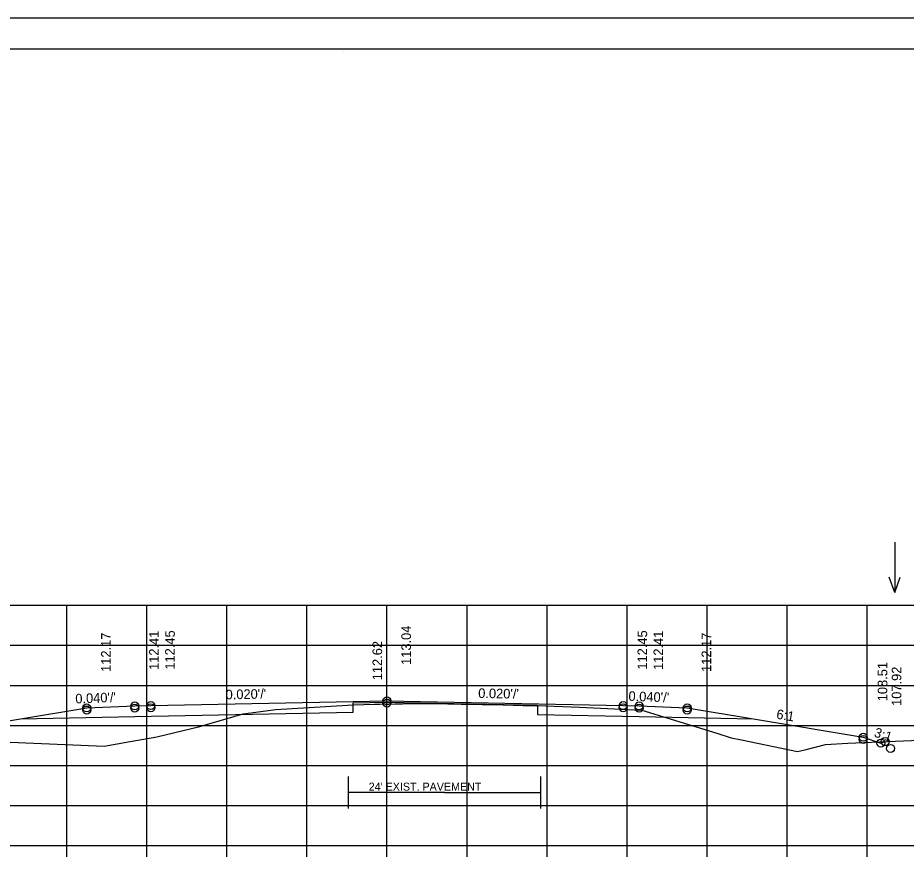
# Model space of a CAD drawing. Extents: x 1175611 to 1176402, y -433344 to -416213.
# Drawn here: x 1175734.9 to 1175845.8, y -427262.2 to -427156.7 of the extents above; entities that cross this region are included whole.
import ezdxf

# ---------------------------------------------------------------- set-up
doc = ezdxf.new("R2010")
doc.units = 0
for name, color, linetype in [('R_Alt Surface', 7, 'Continuous'), ('R_Axis', 7, 'Continuous'), ('R_Border', 7, 'Continuous'), ('R_Exist Surface', 7, 'Continuous'), ('R_Fin Surface', 7, 'Continuous'), ('R_Grid', 7, 'Continuous'), ('R_No Plot', 7, 'Continuous'), ('R_Water Annot', 7, 'Continuous'), ('R_Xsect Elev', 7, 'Continuous'), ('R_Xsect Slope', 7, 'Continuous')]:
    doc.layers.add(name, color=color, linetype=linetype)

msp = doc.modelspace()

# ---------------------------------------------------------------- linework, layer by layer
at = {"layer": 'R_Alt Surface'}
for q in [(1175776.18, -427253.46), (1175800.18, -427253.46)]:
    msp.add_line((1175788.18, -427253.46), q, dxfattribs=at)
for points in [[(1175735.2, -427244.28), (1175749.47, -427244), (1175776.73, -427243.45), (1175776.73, -427242.29), (1175780.97, -427242.2), (1175799.77, -427242.58), (1175799.77, -427243.74), (1175812.47, -427244), (1175826.75, -427244.28)], [(1175776.18, -427255.46), (1175776.18, -427251.46)], [(1175800.18, -427255.46), (1175800.18, -427251.46)]]:
    msp.add_lwpolyline(points, dxfattribs=at)
at = {"layer": 'R_Axis'}
for p, q in [((1175640.97, -427260.09), (1175920.97, -427260.09)), ((1175740.97, -427261.49), (1175740.97, -427260.09)), ((1175750.97, -427261.49), (1175750.97, -427260.09)), ((1175760.97, -427261.49), (1175760.97, -427260.09)), ((1175770.97, -427261.49), (1175770.97, -427260.09)), ((1175780.97, -427261.49), (1175780.97, -427260.09)), ((1175790.97, -427261.49), (1175790.97, -427260.09)), ((1175800.97, -427261.49), (1175800.97, -427260.09)), ((1175810.97, -427261.49), (1175810.97, -427260.09)), ((1175820.97, -427261.49), (1175820.97, -427260.09)), ((1175830.97, -427261.49), (1175830.97, -427260.09)), ((1175840.97, -427261.49), (1175840.97, -427260.09))]:
    msp.add_line(p, q, dxfattribs=at)
at = {"layer": 'R_Border'}
for p, q in [((1175622.97, -427160.63), (1175939.15, -427160.63)), ((1175775.49, -427160.89), (1175775.49, -427160.89)), ((1175775.49, -427160.89), (1175775.49, -427160.89))]:
    msp.add_line(p, q, dxfattribs=at)
at = {"layer": 'R_Exist Surface'}
msp.add_lwpolyline([(1175730.94, -427247.06), (1175745.64, -427247.68), (1175748.88, -427247.12), (1175752.24, -427246.53), (1175757.6, -427245.22), (1175758.03, -427245.11), (1175759.02, -427244.82), (1175763.02, -427243.66), (1175765.86, -427243.28), (1175767.05, -427243.11), (1175770.56, -427242.9), (1175776.73, -427242.53), (1175779.4, -427242.46), (1175780.1, -427242.45), (1175781.99, -427242.4), (1175782.92, -427242.39), (1175788.16, -427242.35), (1175788.18, -427242.35), (1175788.24, -427242.35), (1175788.58, -427242.38), (1175788.71, -427242.39), (1175790.23, -427242.43), (1175790.82, -427242.45), (1175792.85, -427242.5), (1175794.02, -427242.49), (1175794.28, -427242.49), (1175797.96, -427242.59), (1175798.68, -427242.61), (1175799.62, -427242.61), (1175799.77, -427242.61), (1175805.01, -427242.83), (1175809.41, -427243.02), (1175810.85, -427243.09), (1175812.82, -427243.19), (1175822.17, -427246.08), (1175823.96, -427246.64), (1175825.26, -427246.9), (1175832.25, -427248.36), (1175833.33, -427248.08), (1175835.75, -427247.46), (1175838.55, -427247.33), (1175850.44, -427246.8)], dxfattribs=at)
at = {"layer": 'R_Fin Surface'}
msp.add_lwpolyline([(1175708.35, -427246.95), (1175714.34, -427248.95), (1175721.47, -427246.57), (1175735.2, -427244.28), (1175743.47, -427242.9), (1175749.47, -427242.66), (1175751.47, -427242.62), (1175780.97, -427242.03), (1175810.47, -427242.62), (1175812.47, -427242.66), (1175818.47, -427242.9), (1175826.75, -427244.28), (1175840.47, -427246.57), (1175842.66, -427247.3), (1175843.2, -427247.12)], dxfattribs=at)
at = {"layer": 'R_Grid'}
for p, q in [((1175640.97, -427230.09), (1175920.97, -427230.09)), ((1175740.97, -427260.09), (1175740.97, -427230.09)), ((1175750.97, -427260.09), (1175750.97, -427230.09)), ((1175760.97, -427260.09), (1175760.97, -427230.09)), ((1175770.97, -427260.09), (1175770.97, -427230.09)), ((1175780.97, -427260.09), (1175780.97, -427230.09)), ((1175790.97, -427260.09), (1175790.97, -427230.09)), ((1175800.97, -427260.09), (1175800.97, -427230.09)), ((1175810.97, -427260.09), (1175810.97, -427230.09)), ((1175820.97, -427260.09), (1175820.97, -427230.09)), ((1175830.97, -427260.09), (1175830.97, -427230.09)), ((1175840.97, -427260.09), (1175840.97, -427230.09)), ((1175640.97, -427235.09), (1175920.97, -427235.09)), ((1175640.97, -427240.09), (1175920.97, -427240.09)), ((1175640.97, -427245.09), (1175920.97, -427245.09)), ((1175640.97, -427250.09), (1175920.97, -427250.09)), ((1175640.97, -427255.09), (1175920.97, -427255.09)), ((1175640.97, -427260.09), (1175920.97, -427260.09))]:
    msp.add_line(p, q, dxfattribs=at)
at = {"layer": 'R_No Plot'}
msp.add_line((1175610.57, -427156.73), (1175943.91, -427156.73), dxfattribs=at)
msp.add_lwpolyline([(1175610.57, -427156.73), (1175943.91, -427156.73), (1175943.91, -427370.07), (1175610.57, -427370.07)], close=True, dxfattribs=at)
for centre in [(1175780.97, -427242.03), (1175780.97, -427242.3), (1175743.47, -427242.9), (1175743.47, -427243.17), (1175749.47, -427242.66), (1175749.47, -427242.93), (1175751.47, -427242.62), (1175751.47, -427242.89), (1175810.47, -427242.62), (1175810.47, -427242.89), (1175812.47, -427242.66), (1175812.47, -427242.93), (1175818.47, -427242.9), (1175818.47, -427243.17), (1175840.47, -427246.57), (1175840.47, -427246.84), (1175842.66, -427247.3), (1175842.66, -427247.3), (1175843.2, -427247.12), (1175843.2, -427247.12), (1175843.87, -427247.97)]:
    msp.add_circle(centre, 0.5, dxfattribs=at)
at = {"layer": 'R_Water Annot'}
for p, q in [((1175844.39, -427222.21), (1175844.39, -427228.49)), ((1175844.39, -427228.49), (1175843.69, -427226.57)), ((1175844.39, -427228.49), (1175845.09, -427226.57))]:
    msp.add_line(p, q, dxfattribs=at)

# ---------------------------------------------------------------- texts
at = {"layer": 'R_Alt Surface'}
msp.add_text("24' EXIST. PAVEMENT", height=1, dxfattribs=at).set_placement((1175778.69, -427253.24))
at = {"layer": 'R_Xsect Elev'}
for s, p in [('113.04', (1175783.97, -427237.54)), ('112.17', (1175746.47, -427238.41)), ('112.41', (1175752.47, -427238.17)), ('112.45', (1175754.47, -427238.13)), ('112.45', (1175813.47, -427238.13)), ('112.41', (1175815.47, -427238.17)), ('112.17', (1175821.47, -427238.41)), ('112.62', (1175780.37, -427239.46)), ('108.51', (1175843.47, -427242.08)), ('107.92', (1175845.22, -427242.66))]:
    msp.add_text(s, height=1.2, rotation=90, dxfattribs=at).set_placement(p)
at = {"layer": 'R_Xsect Slope'}
for s, rotation, p in [("0.020'/'", 1.1458, (1175760.83, -427241.84)), ("0.020'/'", 358.8542, (1175792.36, -427241.66)), ("0.040'/'", 2.2906, (1175742.07, -427242.36)), ("0.040'/'", 357.7094, (1175811.12, -427242.01)), ('6:1', 350.5377, (1175829.55, -427244.24)), ('3:1', 341.5651, (1175841.72, -427246.46))]:
    msp.add_text(s, height=1.2, rotation=rotation, dxfattribs=at).set_placement(p)

doc.saveas('drawing.dxf')
